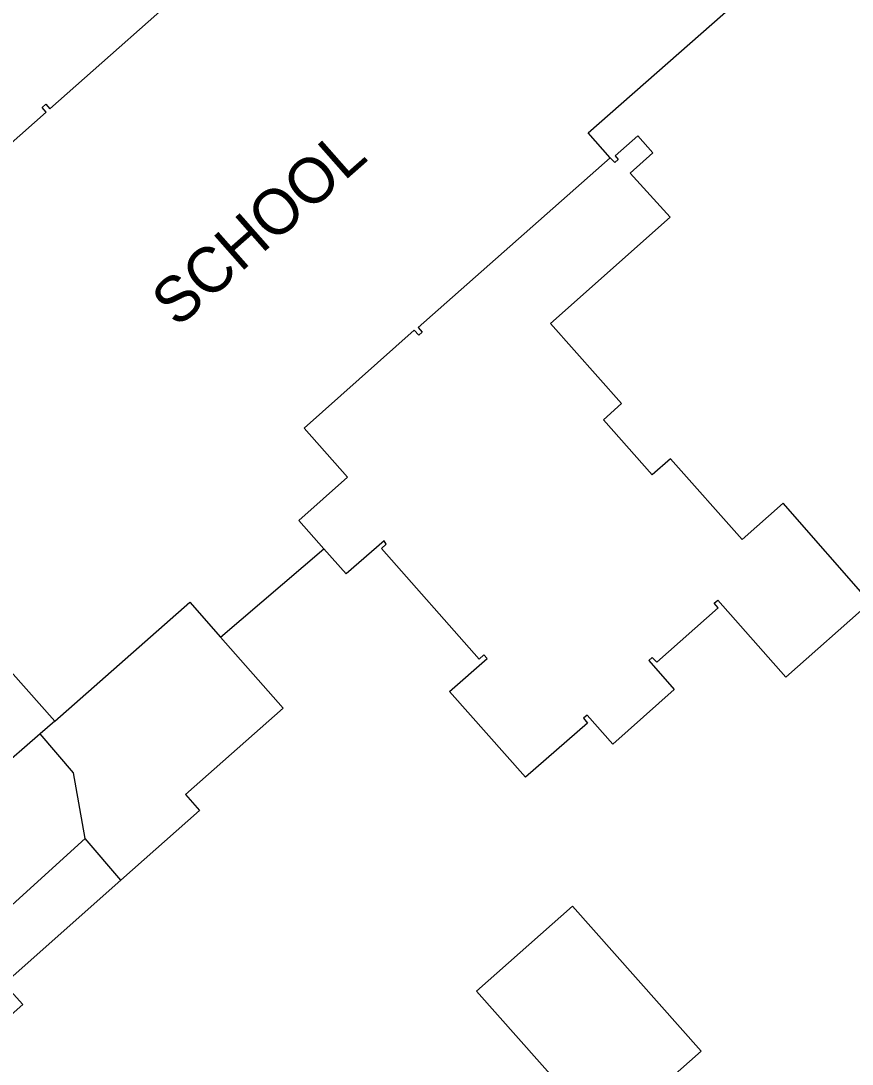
# Model space of a CAD drawing. Extents: x 131000 to 133013, y 393000 to 396501.
# Drawn here: x 131239.3 to 131285.2, y 395227.6 to 395285.1 of the extents above; entities that cross this region are included whole.
import ezdxf

# ---------------------------------------------------------------- set-up
doc = ezdxf.new("R2010")
doc.units = 0
for name, color, linetype in [('gg-afsc-hekwerk', 7, 'Continuous'), ('gg-bbg-gedigitaliseerde bebouwing', 7, 'Continuous'), ('gg-bbg-hoofdgebouw', 7, 'Continuous'), ('gg-bbg-tussenscheiding', 7, 'Continuous'), ('gt-anno-naam bijzondere bebouwing', 7, 'Continuous'), ('gt-grn-groengrens', 7, 'Continuous')]:
    doc.layers.add(name, color=color, linetype=linetype)

msp = doc.modelspace()

# ---------------------------------------------------------------- linework, layer by layer
at = {"layer": 'gg-afsc-hekwerk'}
msp.add_line((131241.214, 395246.474), (131240.414, 395245.777), dxfattribs=at)
msp.add_lwpolyline([(131240.414, 395245.777), (131228.166, 395235.105), (131203.785, 395261.772)], dxfattribs=at)
at = {"layer": 'gg-bbg-gedigitaliseerde bebouwing'}
msp.add_lwpolyline([(131264.451, 395231.58), (131269.741, 395236.275), (131276.833, 395228.283), (131271.544, 395223.588), (131264.451, 395231.58)], dxfattribs=at)
at = {"layer": 'gg-bbg-hoofdgebouw'}
for p, q in [((131231.53, 395257.375), (131241.214, 395246.474)), ((131257.268, 395254.592), (131256.036, 395255.982))]:
    msp.add_line(p, q, dxfattribs=at)
for points in [[(131231.53, 395257.375), (131237.117, 395262.43), (131229.706, 395270.772), (131229.908, 395270.951), (131230.147, 395270.682), (131230.241, 395270.766), (131240.742, 395280.052), (131240.518, 395280.313), (131240.714, 395280.491), (131240.936, 395280.246), (131249.701, 395288.018), (131249.479, 395288.269), (131249.683, 395288.45), (131249.908, 395288.195), (131260.523, 395297.56), (131260.28, 395297.815)], [(131286.148, 395253.013), (131281.355, 395258.502), (131279.086, 395256.493), (131275.149, 395260.947), (131274.129, 395260.059), (131271.452, 395263.088), (131272.443, 395263.992), (131268.534, 395268.41), (131275.13, 395274.26), (131272.925, 395276.698), (131274.164, 395277.818), (131273.339, 395278.749), (131272.09, 395277.641), (131272.266, 395277.455), (131272.072, 395277.285), (131271.825, 395277.542)], [(131271.825, 395277.542), (131261.245, 395268.19), (131261.462, 395267.933), (131261.27, 395267.757), (131261.013, 395268.036), (131254.955, 395262.63), (131257.341, 395259.923)], [(131256.036, 395255.982), (131254.654, 395257.541), (131257.341, 395259.923)], [(131270.554, 395246.809), (131270.349, 395246.636), (131270.576, 395246.369), (131267.152, 395243.382), (131262.967, 395248.118), (131265.041, 395249.936), (131264.865, 395250.128), (131264.607, 395249.891), (131259.221, 395255.994), (131259.477, 395256.235), (131259.366, 395256.424), (131257.268, 395254.592)], [(131241.214, 395246.474), (131248.652, 395253.031), (131250.353, 395251.101)], [(131273.952, 395249.81), (131274.142, 395249.982), (131274.381, 395249.718), (131277.769, 395252.717), (131277.548, 395252.988), (131277.745, 395253.149), (131281.496, 395248.906), (131286.148, 395253.013)], [(131250.353, 395251.101), (131253.803, 395247.188), (131248.409, 395242.433), (131249.189, 395241.542), (131244.858, 395237.698)], [(131273.952, 395249.81), (131275.337, 395248.22), (131271.964, 395245.211), (131270.554, 395246.809)], [(131244.858, 395237.698), (131238.425, 395231.989), (131239.455, 395230.844), (131235.846, 395227.667)]]:
    msp.add_lwpolyline(points, dxfattribs=at)
at = {"layer": 'gg-bbg-tussenscheiding'}
msp.add_line((131250.353, 395251.101), (131256.036, 395255.982), dxfattribs=at)
msp.add_lwpolyline([(131271.825, 395277.542), (131270.615, 395278.915), (131280.6, 395287.717)], dxfattribs=at)
at = {"layer": 'gt-grn-groengrens'}
for p, q in [((131242.895, 395239.995), (131230.834, 395229.077)), ((131244.858, 395237.698), (131242.895, 395239.995))]:
    msp.add_line(p, q, dxfattribs=at)
msp.add_lwpolyline([(131242.895, 395239.995), (131242.245, 395243.624), (131240.414, 395245.777)], dxfattribs=at)

# ---------------------------------------------------------------- texts
at = {"layer": 'gt-anno-naam bijzondere bebouwing'}
msp.add_text('SCHOOL', height=2.5, rotation=41.3908, dxfattribs=at).set_placement((131247.961, 395268.119))

doc.saveas('drawing.dxf')
